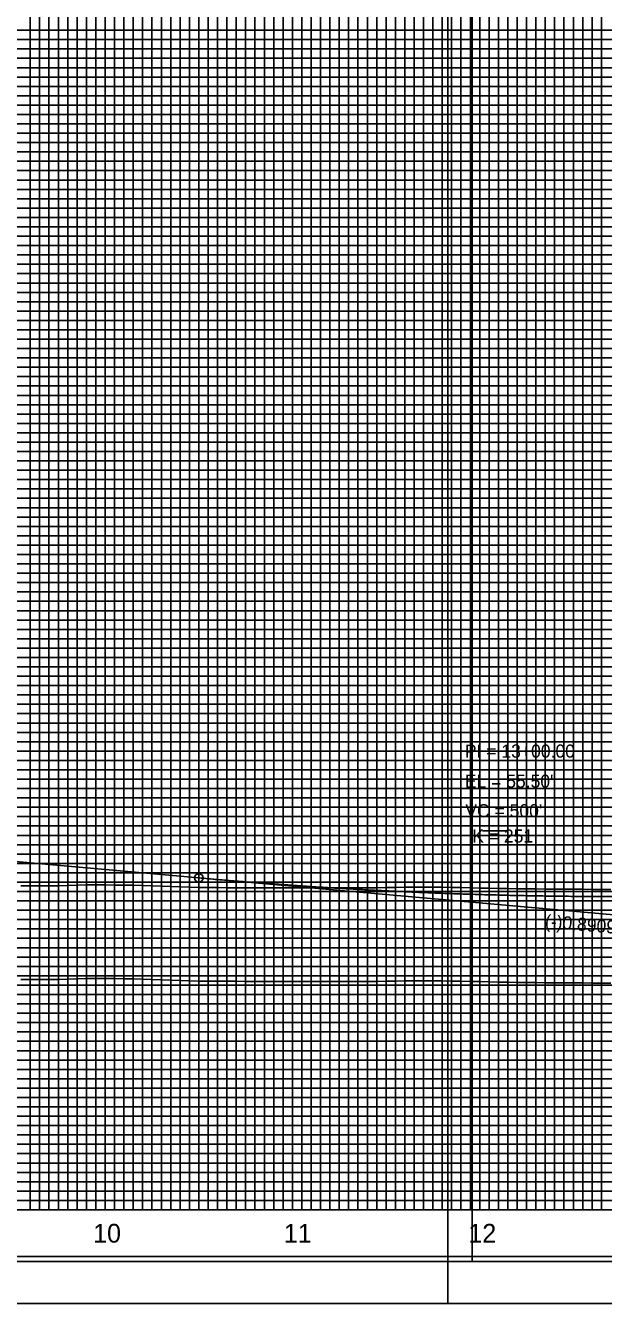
# Model space of a CAD drawing. Extents: x 2345490 to 2445302, y 465165 to 573888.
# Drawn here: x 2411853 to 2412161, y 549214 to 549897 of the extents above; entities that cross this region are included whole.
import ezdxf

# ---------------------------------------------------------------- set-up
doc = ezdxf.new("R2010")
doc.units = 0
for name, color, linetype in [('Old_Level_1', 7, 'Continuous'), ('Old_Level_18', 7, 'Continuous'), ('Old_Level_2', 7, 'Continuous'), ('Old_Level_41', 7, 'Continuous'), ('Old_Level_42', 7, 'Continuous'), ('Old_Level_43', 7, 'Continuous'), ('Old_Level_50', 7, 'Continuous'), ('Old_Level_51', 7, 'Continuous'), ('Old_Level_52', 7, 'Continuous'), ('Old_Level_57', 7, 'Continuous'), ('Old_Level_63', 7, 'Continuous')]:
    doc.layers.add(name, color=color, linetype=linetype)

msp = doc.modelspace()

# ---------------------------------------------------------------- linework, layer by layer
at = {"layer": 'Old_Level_1'}
for points in [[(2411850.325, 549387.15375), (2411855.325, 549387.174), (2411860.325, 549387.194), (2411865.325, 549387.21425), (2411870.325, 549387.2675), (2411875.325, 549387.43625), (2411880.325, 549387.60525), (2411885.325, 549387.74875), (2411890.325, 549387.71075), (2411895.325, 549387.673)], [(2411895.325, 549387.673), (2411900.325, 549387.6355), (2411905.325, 549387.5985), (2411910.325, 549387.5615), (2411915.325, 549387.419), (2411920.325, 549387.218), (2411925.325, 549387.017), (2411930.325, 549386.81625), (2411935.325, 549386.61575), (2411940.325, 549386.41525), (2411945.325, 549386.28075), (2411950.325, 549386.2585), (2411955.325, 549386.23725), (2411960.325, 549386.22275), (2411965.325, 549386.2085), (2411970.325, 549386.194), (2411975.325, 549386.1795), (2411980.325, 549386.16525), (2411985.325, 549386.14675), (2411990.325, 549386.12575), (2411995.325, 549386.10475), (2412000.325, 549386.09425), (2412005.325, 549386.0965), (2412010.325, 549386.107), (2412015.325, 549386.1175), (2412020.325, 549386.128), (2412025.325, 549386.13825), (2412030.325, 549386.14875), (2412035.325, 549386.15925), (2412040.325, 549386.19425), (2412045.325, 549386.2815), (2412050.325, 549386.3685), (2412055.325, 549386.45575), (2412060.325, 549386.543), (2412065.325, 549386.55225), (2412070.325, 549386.48075), (2412075.325, 549386.4095), (2412080.325, 549386.33825), (2412085.325, 549386.2365), (2412090.325, 549386.13525), (2412095.325, 549386.034), (2412100.325, 549385.93275), (2412105.325, 549385.832), (2412110.325, 549385.73125), (2412115.325, 549385.63075), (2412120.325, 549385.52625), (2412125.325, 549385.523), (2412130.325, 549385.487), (2412135.325, 549385.45125), (2412140.325, 549385.416), (2412145.325, 549385.38125), (2412150.325, 549385.34675), (2412155.325, 549385.313), (2412160.325, 549385.2795), (2412165.325, 549385.28375)]]:
    msp.add_lwpolyline(points, dxfattribs=at)
at = {"layer": 'Old_Level_18'}
msp.add_lwpolyline([(2412345.325, 550289.1715), (2410845.325, 550289.1715), (2410845.325, 549239.1715), (2412345.325, 549239.1715)], close=True, dxfattribs=at)
at = {"layer": 'Old_Level_2'}
for p, q in [((2411795.325, 549454.80775), (2411945.325, 549441.444)), ((2411945.325, 549441.444), (2412192.586, 549419.4155))]:
    msp.add_line(p, q, dxfattribs=at)
msp.add_circle((2411945.325, 549441.444), 2.25, dxfattribs=at)
msp.add_spline([(2411945.325, 549441.444), (2411955.325, 549440.573), (2411965.325, 549439.742), (2411975.325, 549438.9505), (2411985.325, 549438.199), (2411995.325, 549437.48725), (2412005.325, 549436.8155), (2412015.325, 549436.18325), (2412025.325, 549435.591), (2412035.325, 549435.0385), (2412045.325, 549434.526), (2412055.325, 549434.053), (2412065.325, 549433.62), (2412075.325, 549433.227), (2412085.325, 549432.8735), (2412095.325, 549432.56), (2412105.325, 549432.28625), (2412115.325, 549432.0525), (2412125.325, 549431.85825), (2412135.325, 549431.704), (2412145.325, 549431.5895), (2412155.325, 549431.515), (2412165.325, 549431.48), (2412175.325, 549431.485), (2412185.325, 549431.53), (2412195.325, 549431.6145), (2412205.325, 549431.739), (2412215.325, 549431.90325), (2412225.325, 549432.1075), (2412235.325, 549432.35125), (2412245.325, 549432.635), (2412255.325, 549432.9585), (2412265.325, 549433.322), (2412275.325, 549433.725), (2412285.325, 549434.168), (2412295.325, 549434.651), (2412305.325, 549435.1735), (2412315.325, 549435.736), (2412325.325, 549436.33825), (2412335.325, 549436.9805), (2412345.325, 549437.66225), (2412355.325, 549438.384), (2412365.325, 549439.1455), (2412375.325, 549439.947), (2412385.325, 549440.788), (2412395.325, 549441.669), (2412405.325, 549442.59), (2412415.325, 549443.5505), (2412425.325, 549444.551), (2412435.325, 549445.59125), (2412445.325, 549446.6715)], degree=3, dxfattribs=at)
at = {"layer": 'Old_Level_41'}
for p, q in [((2412096.825, 549466.6715), (2412109.325, 549466.6715)), ((2412345.325, 549264.1715), (2410845.325, 549264.1715))]:
    msp.add_line(p, q, dxfattribs=at)
for points in [[(2411870.325, 550289.1715), (2411870.325, 549264.1715), (2411920.325, 549264.1715), (2411920.325, 550289.1715)], [(2411895.325, 550289.1715), (2411895.325, 549264.1715), (2411945.325, 549264.1715), (2411945.325, 550289.1715)], [(2411970.325, 550289.1715), (2411970.325, 549264.1715), (2412020.325, 549264.1715), (2412020.325, 550289.1715)], [(2411995.325, 550289.1715), (2411995.325, 549264.1715), (2412045.325, 549264.1715), (2412045.325, 550289.1715)], [(2412070.325, 550289.1715), (2412070.325, 549264.1715), (2412120.325, 549264.1715), (2412120.325, 550289.1715)], [(2412095.325, 550289.1715), (2412095.325, 549264.1715), (2412145.325, 549264.1715), (2412145.325, 550289.1715)], [(2412345.325, 549889.1715), (2410845.325, 549889.1715), (2410845.325, 549839.1715), (2412345.325, 549839.1715)], [(2412345.325, 549789.1715), (2410845.325, 549789.1715), (2410845.325, 549739.1715), (2412345.325, 549739.1715)], [(2412345.325, 549689.1715), (2410845.325, 549689.1715), (2410845.325, 549639.1715), (2412345.325, 549639.1715)], [(2412345.325, 549614.1715), (2410845.325, 549614.1715), (2410845.325, 549664.1715), (2412345.325, 549664.1715)], [(2412345.325, 549589.1715), (2410845.325, 549589.1715), (2410845.325, 549539.1715), (2412345.325, 549539.1715)], [(2412345.325, 549514.1715), (2410845.325, 549514.1715), (2410845.325, 549564.1715), (2412345.325, 549564.1715)], [(2412345.325, 549489.1715), (2410845.325, 549489.1715), (2410845.325, 549439.1715), (2412345.325, 549439.1715)], [(2412345.325, 549389.1715), (2410845.325, 549389.1715), (2410845.325, 549339.1715), (2412345.325, 549339.1715)], [(2412345.325, 549314.1715), (2410845.325, 549314.1715), (2410845.325, 549364.1715), (2412345.325, 549364.1715)], [(2412345.325, 549289.1715), (2410845.325, 549289.1715)]]:
    msp.add_lwpolyline(points, dxfattribs=at)
at = {"layer": 'Old_Level_42'}
for points in [[(2412345.325, 549814.1715), (2410845.325, 549814.1715), (2410845.325, 549864.1715), (2412345.325, 549864.1715)], [(2412345.325, 549714.1715), (2410845.325, 549714.1715), (2410845.325, 549764.1715), (2412345.325, 549764.1715)], [(2412345.325, 549414.1715), (2410845.325, 549414.1715), (2410845.325, 549464.1715), (2412345.325, 549464.1715)]]:
    msp.add_lwpolyline(points, dxfattribs=at)
at = {"layer": 'Old_Level_43'}
for points in [[(2411855.325, 550289.1715), (2411855.325, 549264.1715), (2411860.325, 549264.1715), (2411860.325, 550289.1715)], [(2411865.325, 550289.1715), (2411865.325, 549264.1715), (2411875.325, 549264.1715), (2411875.325, 550289.1715)], [(2411880.325, 550289.1715), (2411880.325, 549264.1715), (2411885.325, 549264.1715), (2411885.325, 550289.1715)], [(2411890.325, 550289.1715), (2411890.325, 549264.1715), (2411900.325, 549264.1715), (2411900.325, 550289.1715)], [(2411905.325, 550289.1715), (2411905.325, 549264.1715), (2411910.325, 549264.1715), (2411910.325, 550289.1715)], [(2411915.325, 550289.1715), (2411915.325, 549264.1715)], [(2411915.325, 549264.1715), (2411925.325, 549264.1715), (2411925.325, 550289.1715)], [(2411930.325, 550289.1715), (2411930.325, 549264.1715), (2411935.325, 549264.1715), (2411935.325, 550289.1715)], [(2411940.325, 550289.1715), (2411940.325, 549264.1715), (2411950.325, 549264.1715), (2411950.325, 550289.1715)], [(2411955.325, 550289.1715), (2411955.325, 549264.1715), (2411960.325, 549264.1715), (2411960.325, 550289.1715)], [(2411965.325, 550289.1715), (2411965.325, 549264.1715), (2411975.325, 549264.1715), (2411975.325, 550289.1715)], [(2411980.325, 550289.1715), (2411980.325, 549264.1715), (2411985.325, 549264.1715), (2411985.325, 550289.1715)], [(2411990.325, 550289.1715), (2411990.325, 549264.1715), (2412000.325, 549264.1715), (2412000.325, 550289.1715)], [(2412005.325, 550289.1715), (2412005.325, 549264.1715), (2412010.325, 549264.1715), (2412010.325, 550289.1715)], [(2412015.325, 550289.1715), (2412015.325, 549264.1715), (2412025.325, 549264.1715), (2412025.325, 550289.1715)], [(2412030.325, 550289.1715), (2412030.325, 549264.1715), (2412035.325, 549264.1715), (2412035.325, 550289.1715)], [(2412040.325, 550289.1715), (2412040.325, 549264.1715), (2412050.325, 549264.1715), (2412050.325, 550289.1715)], [(2412055.325, 550289.1715), (2412055.325, 549264.1715), (2412060.325, 549264.1715), (2412060.325, 550289.1715)], [(2412065.325, 550289.1715), (2412065.325, 549264.1715), (2412075.325, 549264.1715), (2412075.325, 550289.1715)], [(2412080.325, 550289.1715), (2412080.325, 549264.1715), (2412085.325, 549264.1715), (2412085.325, 550289.1715)], [(2412090.325, 550289.1715), (2412090.325, 549264.1715), (2412100.325, 549264.1715), (2412100.325, 550289.1715)], [(2412105.325, 550289.1715), (2412105.325, 549264.1715), (2412110.325, 549264.1715), (2412110.325, 550289.1715)], [(2412115.325, 550289.1715), (2412115.325, 549264.1715), (2412125.325, 549264.1715), (2412125.325, 550289.1715)], [(2412130.325, 550289.1715), (2412130.325, 549264.1715), (2412135.325, 549264.1715), (2412135.325, 550289.1715)], [(2412140.325, 550289.1715), (2412140.325, 549264.1715), (2412150.325, 549264.1715), (2412150.325, 550151.6215)], [(2412155.325, 550151.6215), (2412155.325, 549264.1715), (2412160.325, 549264.1715), (2412160.325, 550151.6215)], [(2412295.325, 549894.1715), (2410895.325, 549894.1715), (2410895.325, 549884.1715), (2412295.325, 549884.1715)], [(2412295.325, 549879.1715), (2410895.325, 549879.1715), (2410895.325, 549874.1715), (2412295.325, 549874.1715)], [(2412295.325, 549869.1715), (2410895.325, 549869.1715), (2410895.325, 549859.1715), (2412295.325, 549859.1715)], [(2412295.325, 549854.1715), (2410895.325, 549854.1715), (2410895.325, 549849.1715), (2412295.325, 549849.1715)], [(2412295.325, 549844.1715), (2410895.325, 549844.1715), (2410895.325, 549834.1715), (2412295.325, 549834.1715)], [(2412295.325, 549829.1715), (2410895.325, 549829.1715), (2410895.325, 549824.1715), (2412295.325, 549824.1715)], [(2412295.325, 549819.1715), (2410895.325, 549819.1715), (2410895.325, 549809.1715), (2412295.325, 549809.1715)], [(2412295.325, 549804.1715), (2410895.325, 549804.1715), (2410895.325, 549799.1715), (2412295.325, 549799.1715)], [(2412295.325, 549794.1715), (2410895.325, 549794.1715), (2410895.325, 549784.1715), (2412295.325, 549784.1715)], [(2412295.325, 549779.1715), (2410895.325, 549779.1715), (2410895.325, 549774.1715), (2412295.325, 549774.1715)], [(2412295.325, 549769.1715), (2410895.325, 549769.1715)], [(2410895.325, 549759.1715), (2412295.325, 549759.1715)], [(2412295.325, 549754.1715), (2410895.325, 549754.1715), (2410895.325, 549749.1715), (2412295.325, 549749.1715)], [(2412295.325, 549744.1715), (2410895.325, 549744.1715), (2410895.325, 549734.1715), (2412295.325, 549734.1715)], [(2412295.325, 549729.1715), (2410895.325, 549729.1715), (2410895.325, 549724.1715), (2412295.325, 549724.1715)], [(2412295.325, 549719.1715), (2410895.325, 549719.1715), (2410895.325, 549709.1715), (2412295.325, 549709.1715)], [(2412295.325, 549704.1715), (2410895.325, 549704.1715), (2410895.325, 549699.1715), (2412295.325, 549699.1715)], [(2412295.325, 549694.1715), (2410895.325, 549694.1715), (2410895.325, 549684.1715), (2412295.325, 549684.1715)], [(2412295.325, 549679.1715), (2410895.325, 549679.1715), (2410895.325, 549674.1715), (2412295.325, 549674.1715)], [(2412295.325, 549669.1715), (2410895.325, 549669.1715), (2410895.325, 549659.1715), (2412295.325, 549659.1715)], [(2412295.325, 549654.1715), (2410895.325, 549654.1715), (2410895.325, 549649.1715), (2412295.325, 549649.1715)], [(2412295.325, 549644.1715), (2410895.325, 549644.1715), (2410895.325, 549634.1715), (2412295.325, 549634.1715)], [(2412295.325, 549629.1715), (2410895.325, 549629.1715), (2410895.325, 549624.1715), (2412295.325, 549624.1715)], [(2412295.325, 549619.1715), (2410895.325, 549619.1715), (2410895.325, 549609.1715), (2412295.325, 549609.1715)], [(2412295.325, 549604.1715), (2410895.325, 549604.1715), (2410895.325, 549599.1715), (2412295.325, 549599.1715)], [(2412295.325, 549594.1715), (2410895.325, 549594.1715), (2410895.325, 549584.1715), (2412295.325, 549584.1715)], [(2412295.325, 549579.1715), (2410895.325, 549579.1715), (2410895.325, 549574.1715), (2412295.325, 549574.1715)], [(2412295.325, 549569.1715), (2410895.325, 549569.1715), (2410895.325, 549559.1715), (2412295.325, 549559.1715)], [(2412295.325, 549554.1715), (2410895.325, 549554.1715), (2410895.325, 549549.1715), (2412295.325, 549549.1715)], [(2412295.325, 549544.1715), (2410895.325, 549544.1715), (2410895.325, 549534.1715), (2412295.325, 549534.1715)], [(2412295.325, 549529.1715), (2410895.325, 549529.1715), (2410895.325, 549524.1715), (2412295.325, 549524.1715)], [(2412295.325, 549519.1715), (2410895.325, 549519.1715), (2410895.325, 549509.1715), (2412295.325, 549509.1715)], [(2412295.325, 549504.1715), (2410895.325, 549504.1715), (2410895.325, 549499.1715), (2412295.325, 549499.1715)], [(2412295.325, 549494.1715), (2410895.325, 549494.1715), (2410895.325, 549484.1715), (2412295.325, 549484.1715)], [(2412295.325, 549479.1715), (2410895.325, 549479.1715), (2410895.325, 549474.1715), (2412295.325, 549474.1715)], [(2412295.325, 549469.1715), (2410895.325, 549469.1715)], [(2410895.325, 549459.1715), (2412295.325, 549459.1715)], [(2412295.325, 549454.1715), (2410895.325, 549454.1715), (2410895.325, 549449.1715), (2412295.325, 549449.1715)], [(2412295.325, 549444.1715), (2410895.325, 549444.1715)], [(2410895.325, 549434.1715), (2412295.325, 549434.1715)], [(2412295.325, 549429.1715), (2410895.325, 549429.1715), (2410895.325, 549424.1715), (2412295.325, 549424.1715)], [(2412295.325, 549419.1715), (2410895.325, 549419.1715), (2410895.325, 549409.1715), (2412295.325, 549409.1715)], [(2412295.325, 549404.1715), (2410895.325, 549404.1715), (2410895.325, 549399.1715), (2412295.325, 549399.1715)], [(2412295.325, 549394.1715), (2410895.325, 549394.1715), (2410895.325, 549384.1715), (2412295.325, 549384.1715)], [(2412295.325, 549379.1715), (2410895.325, 549379.1715), (2410895.325, 549374.1715), (2412295.325, 549374.1715)], [(2412295.325, 549369.1715), (2410895.325, 549369.1715), (2410895.325, 549359.1715), (2412295.325, 549359.1715)], [(2412295.325, 549354.1715), (2410895.325, 549354.1715), (2410895.325, 549349.1715), (2412295.325, 549349.1715)], [(2412295.325, 549344.1715), (2410895.325, 549344.1715), (2410895.325, 549334.1715), (2412295.325, 549334.1715)], [(2412295.325, 549329.1715), (2410895.325, 549329.1715), (2410895.325, 549324.1715), (2412295.325, 549324.1715)], [(2412295.325, 549319.1715), (2410895.325, 549319.1715), (2410895.325, 549309.1715), (2412295.325, 549309.1715)], [(2412295.325, 549304.1715), (2410895.325, 549304.1715), (2410895.325, 549299.1715), (2412295.325, 549299.1715)], [(2412295.325, 549294.1715), (2410895.325, 549294.1715), (2410895.325, 549284.1715), (2412295.325, 549284.1715)], [(2412295.325, 549279.1715), (2410895.325, 549279.1715), (2410895.325, 549274.1715), (2412295.325, 549274.1715)], [(2412295.325, 549269.1715), (2410895.325, 549269.1715)]]:
    msp.add_lwpolyline(points, dxfattribs=at)
at = {"layer": 'Old_Level_50'}
msp.add_line((2412078.325, 549214.1715), (2412078.325, 549214.1715), dxfattribs=at)
for points in [[(2412357.825, 550291.7215), (2410691.325, 550291.7215), (2410691.325, 549236.6215), (2412357.825, 549236.6215)], [(2413757.825, 550291.7215), (2412091.325, 550291.7215), (2412091.325, 549236.6215), (2413757.825, 549236.6215)]]:
    msp.add_lwpolyline(points, close=True, dxfattribs=at)
at = {"layer": 'Old_Level_51'}
for points in [[(2412362.325, 550314.1715), (2410678.325, 550314.1715), (2410678.325, 549214.1715), (2412362.325, 549214.1715)], [(2413762.325, 550314.1715), (2412078.325, 550314.1715), (2412078.325, 549214.1715), (2413762.325, 549214.1715)]]:
    msp.add_lwpolyline(points, close=True, dxfattribs=at)
at = {"layer": 'Old_Level_52'}
msp.add_line((2412091.325, 549236.6215), (2412091.325, 549236.6215), dxfattribs=at)
at = {"layer": 'Old_Level_57'}
for p, q in [((2411895.32475, 549264.27175), (2411895.32475, 549814.27175)), ((2411895.32475, 549264.17175), (2411895.32475, 549814.17175)), ((2411995.32475, 549264.27175), (2411995.32475, 549814.27175)), ((2411995.32475, 549264.17175), (2411995.32475, 549814.17175)), ((2412095.32475, 549264.27175), (2412095.32475, 549814.27175)), ((2412095.32475, 549264.17175), (2412095.32475, 549814.17175)), ((2410845.32525, 549764.17175), (2414495.32475, 549764.17175)), ((2410845.32525, 549714.17175), (2414495.32475, 549714.17175)), ((2410845.32525, 549664.17175), (2414495.32475, 549664.17175)), ((2410845.32525, 549614.17175), (2414495.32475, 549614.17175)), ((2410845.32525, 549564.17175), (2414495.32475, 549564.17175)), ((2410845.32525, 549514.17175), (2414495.32475, 549514.17175)), ((2410845.32525, 549464.17175), (2414495.32475, 549464.17175)), ((2410845.32525, 549414.17175), (2414495.32475, 549414.17175)), ((2410845.32525, 549364.17175), (2414495.32475, 549364.17175)), ((2410845.325, 549314.17175), (2414495.32475, 549314.17175)), ((2410845.32525, 549264.17175), (2414495.32475, 549264.17175))]:
    msp.add_line(p, q, dxfattribs=at)
at = {"layer": 'Old_Level_63'}
msp.add_line((2410895.325, 549264.1715), (2414450.7345, 549264.1715), dxfattribs=at)
for points in [[(2411850.325, 549437.15375), (2411855.325, 549437.174), (2411860.325, 549437.194), (2411865.325, 549437.21425), (2411870.325, 549437.2675), (2411875.325, 549437.43625), (2411880.325, 549437.60525), (2411885.325, 549437.74875), (2411890.325, 549437.71075), (2411895.325, 549437.673)], [(2411895.325, 549437.673), (2411900.325, 549437.6355), (2411905.325, 549437.5985), (2411910.325, 549437.5615), (2411915.325, 549437.419), (2411920.325, 549437.218), (2411925.325, 549437.017), (2411930.325, 549436.81625), (2411935.325, 549436.61575), (2411940.325, 549436.41525), (2411945.325, 549436.28075), (2411950.325, 549436.2585), (2411955.325, 549436.23725), (2411960.325, 549436.22275), (2411965.325, 549436.2085), (2411970.325, 549436.194), (2411975.325, 549436.1795), (2411980.325, 549436.16525), (2411985.325, 549436.14675), (2411990.325, 549436.12575), (2411995.325, 549436.10475), (2412000.325, 549436.09425), (2412005.325, 549436.0965), (2412010.325, 549436.107), (2412015.325, 549436.1175), (2412020.325, 549436.128), (2412025.325, 549436.13825), (2412030.325, 549436.14875), (2412035.325, 549436.15925), (2412040.325, 549436.19425), (2412045.325, 549436.2815), (2412050.325, 549436.3685), (2412055.325, 549436.45575), (2412060.325, 549436.543), (2412065.325, 549436.55225), (2412070.325, 549436.48075), (2412075.325, 549436.4095), (2412080.325, 549436.33825), (2412085.325, 549436.2365), (2412090.325, 549436.13525), (2412095.325, 549436.034), (2412100.325, 549435.93275), (2412105.325, 549435.832), (2412110.325, 549435.73125), (2412115.325, 549435.63075), (2412120.325, 549435.52625), (2412125.325, 549435.523), (2412130.325, 549435.487), (2412135.325, 549435.45125), (2412140.325, 549435.416), (2412145.325, 549435.38125), (2412150.325, 549435.34675), (2412155.325, 549435.313), (2412160.325, 549435.2795), (2412165.325, 549435.28375)]]:
    msp.add_lwpolyline(points, dxfattribs=at)

# ---------------------------------------------------------------- texts
at = {"layer": 'Old_Level_1'}
for s, p in [('10', (2411888.9085, 549246.6715)), ('11', (2411990.748, 549246.6715)), ('12', (2412089.29625, 549246.6715))]:
    msp.add_text(s, height=10.000001, dxfattribs=at).set_placement(p)
at = {"layer": 'Old_Level_2'}
for s, height, p in [('PI = 13+00.00', 7.0000005, (2412087.367, 549505.68275)), ("EL = 55.50'", 7.0000005, (2412087.36675, 549489.60575)), ("VC = 500'", 7.000001, (2412087.64725, 549473.80375)), ('K = 251', 7.000001, (2412091.32725, 549460.319))]:
    msp.add_text(s, height=height, dxfattribs=at).set_placement(p)
msp.add_text('(-)0.8909%', height=7.000001, rotation=354.90890833, dxfattribs=at).set_placement((2412129.95, 549414.956))

doc.saveas('drawing.dxf')
